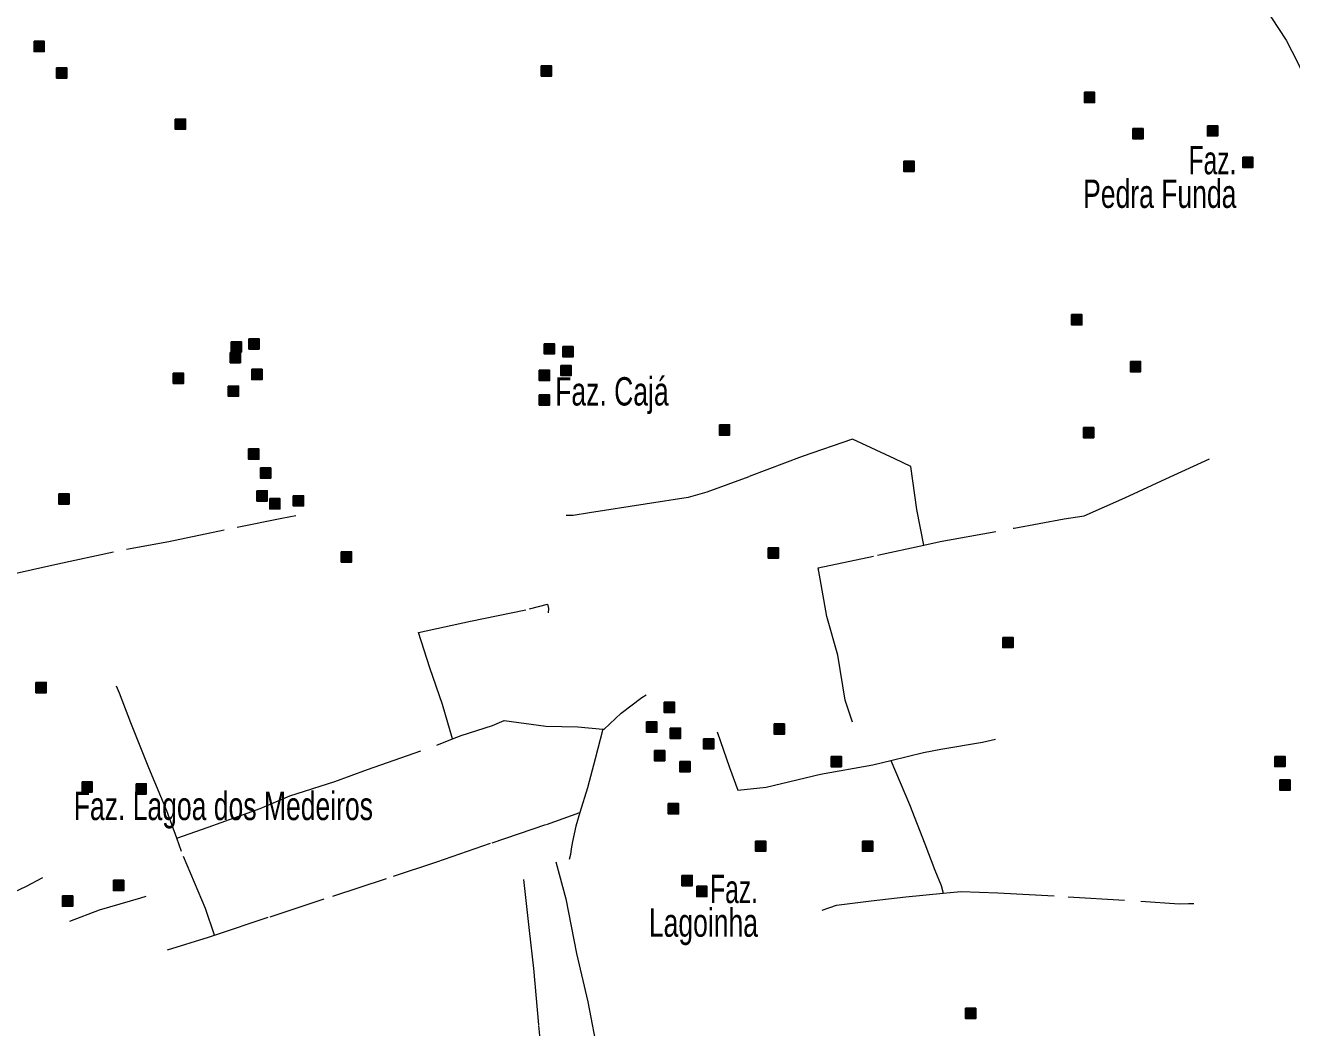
# Model space of a CAD drawing. Extents: x 445.6 to 500, y 8618.1 to 8673.4.
# Drawn here: x 485.76 to 492.91, y 8625.96 to 8631.63 of the extents above; entities that cross this region are included whole.
import ezdxf
from ezdxf.enums import TextEntityAlignment as Align

# ---------------------------------------------------------------- set-up
doc = ezdxf.new("R2010")
doc.units = 0
doc.header["$LTSCALE"] = 0.064
doc.linetypes.add('DOT_DASHED', pattern=[7.7, 5, -1.2, 0.3, -1.2])
doc.layers.add('2', color=7, linetype='Continuous', lineweight=25)
doc.layers.add('22', color=7, linetype='DOT_DASHED', lineweight=13)
doc.layers.add('61', color=7, linetype='Continuous')

msp = doc.modelspace()

# ---------------------------------------------------------------- hatches: boundary and pattern name
at = {"layer": '2'}
for points in [[(485.806, 8631.5368), (485.864, 8631.5368), (485.864, 8631.4788), (485.806, 8631.4788)], [(485.9335, 8631.3867), (485.9915, 8631.3867), (485.9915, 8631.3287), (485.9335, 8631.3287)], [(488.6711, 8631.3979), (488.7291, 8631.3979), (488.7291, 8631.3399), (488.6711, 8631.3399)], [(491.7382, 8631.2487), (491.7962, 8631.2487), (491.7962, 8631.1907), (491.7382, 8631.1907)], [(486.604, 8631.0977), (486.662, 8631.0977), (486.662, 8631.0397), (486.604, 8631.0397)], [(492.4333, 8631.0598), (492.4913, 8631.0598), (492.4913, 8631.0018), (492.4333, 8631.0018)], [(492.0122, 8631.0432), (492.0702, 8631.0432), (492.0702, 8630.9852), (492.0122, 8630.9852)], [(490.7185, 8630.8596), (490.7765, 8630.8596), (490.7765, 8630.8016), (490.7185, 8630.8016)], [(492.6328, 8630.882), (492.6908, 8630.882), (492.6908, 8630.824), (492.6328, 8630.824)], [(491.6662, 8629.9926), (491.7242, 8629.9926), (491.7242, 8629.9346), (491.6662, 8629.9346)], [(487.0193, 8629.856), (487.0773, 8629.856), (487.0773, 8629.798), (487.0193, 8629.798)], [(486.914, 8629.7782), (486.972, 8629.7782), (486.972, 8629.7202), (486.914, 8629.7202)], [(486.9196, 8629.8394), (486.9776, 8629.8394), (486.9776, 8629.7814), (486.9196, 8629.7814)], [(488.6874, 8629.8282), (488.7454, 8629.8282), (488.7454, 8629.7702), (488.6874, 8629.7702)], [(488.7927, 8629.8116), (488.8507, 8629.8116), (488.8507, 8629.7536), (488.7927, 8629.7536)], [(488.7816, 8629.706), (488.8396, 8629.706), (488.8396, 8629.648), (488.7816, 8629.648)], [(491.998, 8629.728), (492.056, 8629.728), (492.056, 8629.67), (491.998, 8629.67)], [(486.5926, 8629.6615), (486.6506, 8629.6615), (486.6506, 8629.6035), (486.5926, 8629.6035)], [(487.036, 8629.6837), (487.094, 8629.6837), (487.094, 8629.6257), (487.036, 8629.6257)], [(488.6597, 8629.6782), (488.7177, 8629.6782), (488.7177, 8629.6202), (488.6597, 8629.6202)], [(486.903, 8629.5892), (486.961, 8629.5892), (486.961, 8629.5312), (486.903, 8629.5312)], [(488.6597, 8629.5392), (488.7177, 8629.5392), (488.7177, 8629.4812), (488.6597, 8629.4812)], [(489.6767, 8629.3701), (489.7347, 8629.3701), (489.7347, 8629.3121), (489.6767, 8629.3121)], [(491.7332, 8629.3547), (491.7912, 8629.3547), (491.7912, 8629.2967), (491.7332, 8629.2967)], [(487.0181, 8629.2339), (487.0761, 8629.2339), (487.0761, 8629.1759), (487.0181, 8629.1759)], [(487.0852, 8629.1263), (487.1432, 8629.1263), (487.1432, 8629.0683), (487.0852, 8629.0683)], [(487.065, 8628.9973), (487.123, 8628.9973), (487.123, 8628.9393), (487.065, 8628.9393)], [(485.9455, 8628.9806), (486.0035, 8628.9806), (486.0035, 8628.9226), (485.9455, 8628.9226)], [(487.137, 8628.9529), (487.195, 8628.9529), (487.195, 8628.8949), (487.137, 8628.8949)], [(487.27, 8628.9695), (487.328, 8628.9695), (487.328, 8628.9115), (487.27, 8628.9115)], [(487.5415, 8628.6527), (487.5995, 8628.6527), (487.5995, 8628.5947), (487.5415, 8628.5947)], [(489.9532, 8628.675), (490.0112, 8628.675), (490.0112, 8628.617), (489.9532, 8628.617)], [(491.2777, 8628.1692), (491.3357, 8628.1692), (491.3357, 8628.1112), (491.2777, 8628.1112)], [(485.8167, 8627.9143), (485.8747, 8627.9143), (485.8747, 8627.8563), (485.8167, 8627.8563)], [(489.3658, 8627.8024), (489.4238, 8627.8024), (489.4238, 8627.7444), (489.3658, 8627.7444)], [(489.2661, 8627.6912), (489.3241, 8627.6912), (489.3241, 8627.6332), (489.2661, 8627.6332)], [(489.3998, 8627.6564), (489.4578, 8627.6564), (489.4578, 8627.5984), (489.3998, 8627.5984)], [(489.9865, 8627.6801), (490.0445, 8627.6801), (490.0445, 8627.6221), (489.9865, 8627.6221)], [(489.5875, 8627.5967), (489.6455, 8627.5967), (489.6455, 8627.5387), (489.5875, 8627.5387)], [(489.3104, 8627.53), (489.3684, 8627.53), (489.3684, 8627.472), (489.3104, 8627.472)], [(490.3079, 8627.4967), (490.3659, 8627.4967), (490.3659, 8627.4387), (490.3079, 8627.4387)], [(492.8138, 8627.4968), (492.8718, 8627.4968), (492.8718, 8627.4388), (492.8138, 8627.4388)], [(489.4534, 8627.4681), (489.5114, 8627.4681), (489.5114, 8627.4101), (489.4534, 8627.4101)], [(486.0772, 8627.3529), (486.1352, 8627.3529), (486.1352, 8627.2949), (486.0772, 8627.2949)], [(486.382, 8627.3418), (486.44, 8627.3418), (486.44, 8627.2838), (486.382, 8627.2838)], [(492.8425, 8627.3637), (492.9005, 8627.3637), (492.9005, 8627.3057), (492.8425, 8627.3057)], [(489.388, 8627.2299), (489.446, 8627.2299), (489.446, 8627.1719), (489.388, 8627.1719)], [(489.8812, 8627.0187), (489.9392, 8627.0187), (489.9392, 8626.9607), (489.8812, 8626.9607)], [(490.4852, 8627.0187), (490.5432, 8627.0187), (490.5432, 8626.9607), (490.4852, 8626.9607)], [(486.2545, 8626.7971), (486.3125, 8626.7971), (486.3125, 8626.7391), (486.2545, 8626.7391)], [(489.4656, 8626.8241), (489.5236, 8626.8241), (489.5236, 8626.7661), (489.4656, 8626.7661)], [(485.9664, 8626.7082), (486.0244, 8626.7082), (486.0244, 8626.6502), (485.9664, 8626.6502)], [(489.5487, 8626.763), (489.6067, 8626.763), (489.6067, 8626.705), (489.5487, 8626.705)], [(491.0671, 8626.0738), (491.1251, 8626.0738), (491.1251, 8626.0158), (491.0671, 8626.0158)]]:
    msp.add_hatch(color=256, dxfattribs=at).paths.add_polyline_path(points)

# ---------------------------------------------------------------- linework, layer by layer
for points in [[(485.806, 8631.5368), (485.864, 8631.5368), (485.864, 8631.4788), (485.806, 8631.4788)], [(485.9335, 8631.3867), (485.9915, 8631.3867), (485.9915, 8631.3287), (485.9335, 8631.3287)], [(488.6711, 8631.3979), (488.7291, 8631.3979), (488.7291, 8631.3399), (488.6711, 8631.3399)], [(491.7382, 8631.2487), (491.7962, 8631.2487), (491.7962, 8631.1907), (491.7382, 8631.1907)], [(486.604, 8631.0977), (486.662, 8631.0977), (486.662, 8631.0397), (486.604, 8631.0397)], [(492.4333, 8631.0598), (492.4913, 8631.0598), (492.4913, 8631.0018), (492.4333, 8631.0018)], [(492.0122, 8631.0432), (492.0702, 8631.0432), (492.0702, 8630.9852), (492.0122, 8630.9852)], [(490.7185, 8630.8596), (490.7765, 8630.8596), (490.7765, 8630.8016), (490.7185, 8630.8016)], [(492.6328, 8630.882), (492.6908, 8630.882), (492.6908, 8630.824), (492.6328, 8630.824)], [(491.6662, 8629.9926), (491.7242, 8629.9926), (491.7242, 8629.9346), (491.6662, 8629.9346)], [(487.0193, 8629.856), (487.0773, 8629.856), (487.0773, 8629.798), (487.0193, 8629.798)], [(486.914, 8629.7782), (486.972, 8629.7782), (486.972, 8629.7202), (486.914, 8629.7202)], [(486.9196, 8629.8394), (486.9776, 8629.8394), (486.9776, 8629.7814), (486.9196, 8629.7814)], [(488.6874, 8629.8282), (488.7454, 8629.8282), (488.7454, 8629.7702), (488.6874, 8629.7702)], [(488.7927, 8629.8116), (488.8507, 8629.8116), (488.8507, 8629.7536), (488.7927, 8629.7536)], [(488.7816, 8629.706), (488.8396, 8629.706), (488.8396, 8629.648), (488.7816, 8629.648)], [(491.998, 8629.728), (492.056, 8629.728), (492.056, 8629.67), (491.998, 8629.67)], [(486.5926, 8629.6615), (486.6506, 8629.6615), (486.6506, 8629.6035), (486.5926, 8629.6035)], [(487.036, 8629.6837), (487.094, 8629.6837), (487.094, 8629.6257), (487.036, 8629.6257)], [(488.6597, 8629.6782), (488.7177, 8629.6782), (488.7177, 8629.6202), (488.6597, 8629.6202)], [(486.903, 8629.5892), (486.961, 8629.5892), (486.961, 8629.5312), (486.903, 8629.5312)], [(488.6597, 8629.5392), (488.7177, 8629.5392), (488.7177, 8629.4812), (488.6597, 8629.4812)], [(489.6767, 8629.3701), (489.7347, 8629.3701), (489.7347, 8629.3121), (489.6767, 8629.3121)], [(491.7332, 8629.3547), (491.7912, 8629.3547), (491.7912, 8629.2967), (491.7332, 8629.2967)], [(487.0181, 8629.2339), (487.0761, 8629.2339), (487.0761, 8629.1759), (487.0181, 8629.1759)], [(487.0852, 8629.1263), (487.1432, 8629.1263), (487.1432, 8629.0683), (487.0852, 8629.0683)], [(487.065, 8628.9973), (487.123, 8628.9973), (487.123, 8628.9393), (487.065, 8628.9393)], [(485.9455, 8628.9806), (486.0035, 8628.9806), (486.0035, 8628.9226), (485.9455, 8628.9226)], [(487.137, 8628.9529), (487.195, 8628.9529), (487.195, 8628.8949), (487.137, 8628.8949)], [(487.27, 8628.9695), (487.328, 8628.9695), (487.328, 8628.9115), (487.27, 8628.9115)], [(487.5415, 8628.6527), (487.5995, 8628.6527), (487.5995, 8628.5947), (487.5415, 8628.5947)], [(489.9532, 8628.675), (490.0112, 8628.675), (490.0112, 8628.617), (489.9532, 8628.617)], [(491.2777, 8628.1692), (491.3357, 8628.1692), (491.3357, 8628.1112), (491.2777, 8628.1112)], [(485.8167, 8627.9143), (485.8747, 8627.9143), (485.8747, 8627.8563), (485.8167, 8627.8563)], [(489.3658, 8627.8024), (489.4238, 8627.8024), (489.4238, 8627.7444), (489.3658, 8627.7444)], [(489.2661, 8627.6912), (489.3241, 8627.6912), (489.3241, 8627.6332), (489.2661, 8627.6332)], [(489.3998, 8627.6564), (489.4578, 8627.6564), (489.4578, 8627.5984), (489.3998, 8627.5984)], [(489.9865, 8627.6801), (490.0445, 8627.6801), (490.0445, 8627.6221), (489.9865, 8627.6221)], [(489.5875, 8627.5967), (489.6455, 8627.5967), (489.6455, 8627.5387), (489.5875, 8627.5387)], [(489.3104, 8627.53), (489.3684, 8627.53), (489.3684, 8627.472), (489.3104, 8627.472)], [(490.3079, 8627.4967), (490.3659, 8627.4967), (490.3659, 8627.4387), (490.3079, 8627.4387)], [(492.8138, 8627.4968), (492.8718, 8627.4968), (492.8718, 8627.4388), (492.8138, 8627.4388)], [(489.4534, 8627.4681), (489.5114, 8627.4681), (489.5114, 8627.4101), (489.4534, 8627.4101)], [(486.0772, 8627.3529), (486.1352, 8627.3529), (486.1352, 8627.2949), (486.0772, 8627.2949)], [(486.382, 8627.3418), (486.44, 8627.3418), (486.44, 8627.2838), (486.382, 8627.2838)], [(492.8425, 8627.3637), (492.9005, 8627.3637), (492.9005, 8627.3057), (492.8425, 8627.3057)], [(489.388, 8627.2299), (489.446, 8627.2299), (489.446, 8627.1719), (489.388, 8627.1719)], [(489.8812, 8627.0187), (489.9392, 8627.0187), (489.9392, 8626.9607), (489.8812, 8626.9607)], [(490.4852, 8627.0187), (490.5432, 8627.0187), (490.5432, 8626.9607), (490.4852, 8626.9607)], [(486.2545, 8626.7971), (486.3125, 8626.7971), (486.3125, 8626.7391), (486.2545, 8626.7391)], [(489.4656, 8626.8241), (489.5236, 8626.8241), (489.5236, 8626.7661), (489.4656, 8626.7661)], [(485.9664, 8626.7082), (486.0244, 8626.7082), (486.0244, 8626.6502), (485.9664, 8626.6502)], [(489.5487, 8626.763), (489.6067, 8626.763), (489.6067, 8626.705), (489.5487, 8626.705)], [(491.0671, 8626.0738), (491.1251, 8626.0738), (491.1251, 8626.0158), (491.0671, 8626.0158)]]:
    msp.add_lwpolyline(points, close=True, dxfattribs=at)
at = {"layer": '22'}
for points in [[(492.586, 8632.1131), (492.6277, 8631.9946), (492.679, 8631.8537), (492.756, 8631.7288), (492.8779, 8631.5431), (492.942, 8631.4182), (492.9933, 8631.3093), (493.0254, 8631.2581), (493.1062, 8631.0701), (493.2248, 8630.8364), (493.3211, 8630.6314), (493.3916, 8630.5033), (493.53, 8630.2191), (493.6102, 8630.0526), (493.8026, 8629.6843), (493.9734, 8629.3235), (494.0247, 8629.2274), (494.0492, 8629.1839)], [(490.8311, 8628.6899), (490.7912, 8628.8923), (490.7574, 8629.1349), (490.6682, 8629.1779), (490.4283, 8629.2885), (490.1453, 8629.1902), (489.8439, 8629.0765), (489.6054, 8628.9897), (489.5008, 8628.959), (489.2578, 8628.9222), (488.9441, 8628.873), (488.8518, 8628.8577), (488.8106, 8628.8583)], [(490.8311, 8628.6899), (490.9233, 8628.7099), (491.3416, 8628.7867), (491.6246, 8628.8389), (491.7371, 8628.8553), (491.9678, 8628.9566), (492.1985, 8629.0641), (492.4445, 8629.1778)], [(483.9613, 8628.1669), (484.2672, 8628.2363), (484.5944, 8628.2943), (484.9409, 8628.3718), (485.2051, 8628.4226), (485.3869, 8628.4686), (485.6551, 8628.52), (485.9411, 8628.5853), (486.3289, 8628.6676), (486.5664, 8628.7111), (486.9534, 8628.7918), (487.2054, 8628.8427), (487.2841, 8628.8577)], [(490.4281, 8627.691), (490.3882, 8627.8144), (490.3452, 8628.0693), (490.2836, 8628.2874), (490.2467, 8628.4993), (490.2343, 8628.5625), (490.5696, 8628.6331), (490.8311, 8628.6899)], [(488.1697, 8627.5959), (488.1126, 8627.7909), (488.0408, 8627.997), (487.9779, 8628.1972), (488.2711, 8628.2599), (488.6036, 8628.3297), (488.7054, 8628.3566), (488.7113, 8628.3327), (488.7102, 8628.3069)], [(486.612, 8627.034), (486.5568, 8627.1887), (486.4537, 8627.4325), (486.3532, 8627.686), (486.2881, 8627.854), (486.2719, 8627.8942)], [(489.0182, 8627.6514), (489.0267, 8627.6506), (489.1217, 8627.7401), (489.2384, 8627.8295), (489.2639, 8627.845)], [(488.1697, 8627.5959), (488.219, 8627.6152), (488.3953, 8627.6721), (488.4605, 8627.6992), (488.6966, 8627.6667), (488.8775, 8627.6642), (489.0182, 8627.6514)], [(489.0182, 8627.6514), (488.9752, 8627.4826), (488.9317, 8627.3201), (488.8896, 8627.1803)], [(489.6639, 8627.6352), (489.7333, 8627.4349), (489.7812, 8627.3059), (489.9415, 8627.3226), (490.2477, 8627.3967), (490.5444, 8627.4492), (490.6452, 8627.4737)], [(486.612, 8627.034), (486.7903, 8627.097), (487.0834, 8627.2027), (487.2516, 8627.2732), (487.504, 8627.3545), (487.6885, 8627.4222), (488.0806, 8627.561), (488.1697, 8627.5959)], [(490.6452, 8627.4737), (490.8291, 8627.5185), (490.9272, 8627.5376), (491.1629, 8627.5764), (491.2373, 8627.5936)], [(490.6452, 8627.4737), (490.7499, 8627.2257), (490.8366, 8627.0036), (490.8944, 8626.8535), (490.929, 8626.7669), (490.9405, 8626.7242)], [(486.825, 8626.4876), (487.1398, 8626.5913), (487.4933, 8626.7075), (487.8367, 8626.8196), (488.0809, 8626.9009), (488.393, 8627.0093), (488.6996, 8627.1123), (488.8896, 8627.1803)], [(488.8896, 8627.1803), (488.8661, 8627.102), (488.8471, 8627.0153), (488.839, 8626.9747), (488.8363, 8626.9421), (488.8291, 8626.9136)], [(486.825, 8626.4876), (486.7743, 8626.6369), (486.6386, 8626.9594), (486.612, 8627.034)], [(488.7536, 8626.9006), (488.8102, 8626.6923), (488.87, 8626.3834), (488.9332, 8626.1096), (488.9929, 8625.7983), (489.0491, 8625.5245), (489.1089, 8625.2647), (489.1475, 8625.0787), (489.1731, 8624.9432)], [(485.2301, 8626.509), (485.5055, 8626.644), (485.7627, 8626.7635), (485.8556, 8626.8122)], [(488.571, 8626.8013), (488.6021, 8626.5128), (488.6268, 8626.2987), (488.6549, 8625.9758), (488.6725, 8625.8073), (488.704, 8625.5382), (488.7497, 8625.1697), (488.7708, 8624.9626), (488.7995, 8624.6758), (488.81, 8624.4652), (488.8241, 8624.3178), (488.8224, 8624.2854)], [(486.008, 8626.5662), (486.175, 8626.6307), (486.41, 8626.6971), (486.4389, 8626.7069)], [(490.2576, 8626.6286), (490.3376, 8626.6564), (490.5338, 8626.6803), (490.7299, 8626.7042), (490.9405, 8626.7242)], [(490.9405, 8626.7242), (490.9811, 8626.7281), (491.0434, 8626.7329), (491.2491, 8626.7257), (491.6463, 8626.7042), (492.0568, 8626.678), (492.2745, 8626.6637), (492.3271, 8626.6661), (492.3557, 8626.6661)], [(486.5596, 8626.4049), (486.7904, 8626.4762), (486.825, 8626.4876)]]:
    msp.add_lwpolyline(points, dxfattribs=at)

# ---------------------------------------------------------------- texts
at = {"layer": '61'}
for s, width, p in [('Faz.', 0.65, (492.5972, 8630.7855)), ('Pedra Funda', 0.7, (492.5972, 8630.5955)), ('Faz.', 0.65, (489.8949, 8626.6679)), ('Lagoinha', 0.7, (489.8949, 8626.4779))]:
    msp.add_text(s, height=0.16, dxfattribs=dict(at, width=width)).set_placement(p, align=Align.RIGHT)
at = {"layer": '61', "width": 0.7}
for s, p in [('Faz. Cajá', (488.7496, 8629.4791)), ('Faz. Lagoa dos Medeiros', (486.0303, 8627.1369))]:
    msp.add_text(s, height=0.16, dxfattribs=at).set_placement(p)

doc.saveas('drawing.dxf')
